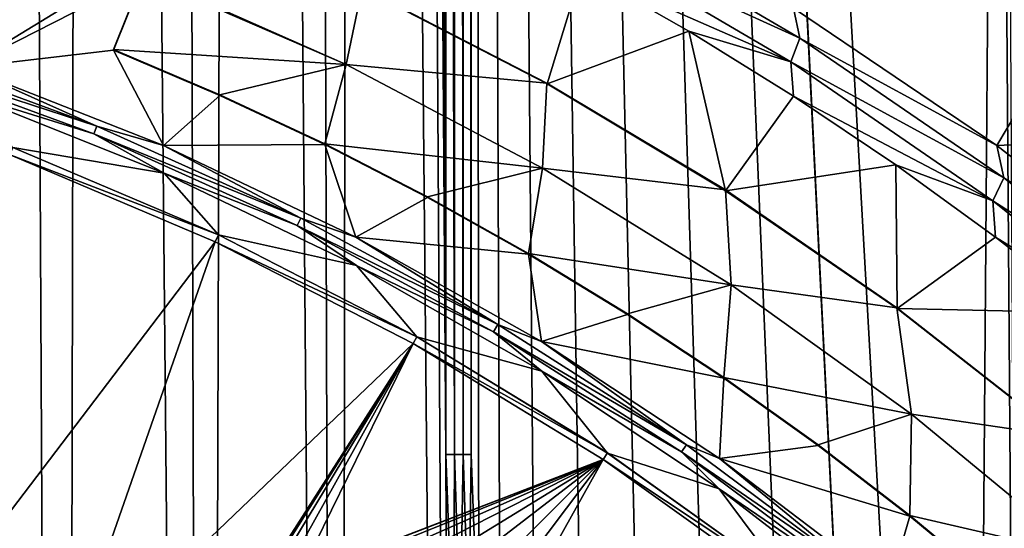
# Model space of a CAD drawing. Header units: metres. Extents: x -24 to 72, y -247 to 22.
# Tile 264 of 573: x 6.99 to 13.26, y -207.23 to -203.99. Entities that reach past the tile are written whole.
import ezdxf

# ---------------------------------------------------------------- set-up
doc = ezdxf.new("R2010")
doc.units = ezdxf.units.M
doc.layers.add('solid_509589_MEDIA_SW0001', color=7, linetype='CONTINUOUS')

msp = doc.modelspace()

# ---------------------------------------------------------------- linework, layer by layer
at = {"layer": 'solid_509589_MEDIA_SW0001'}
for points in [[(6.318839, -234.406281, 309.934509), (7.268837, -233.863831, 309.918182), (6.862315, -154.403442, 308.534241)], [(7.268837, -233.863831, 309.918182), (7.434015, -155.027237, 308.540802), (6.862315, -154.403442, 308.534241)], [(7.268837, -233.863831, 309.918182), (8.17256, -233.247314, 309.899994), (7.434015, -155.027237, 308.540802)], [(8.17256, -233.247314, 309.899994), (7.949218, -155.698563, 308.548309), (7.434015, -155.027237, 308.540802)], [(8.17256, -233.247314, 309.899994), (8.403874, -156.412079, 308.556824), (7.949218, -155.698563, 308.548309)], [(8.17256, -233.247314, 309.899994), (9.024217, -232.560669, 309.880249), (8.403874, -156.412079, 308.556824)], [(9.024217, -232.560669, 309.880249), (8.794711, -157.162766, 308.566345), (8.403874, -156.412079, 308.556824)], [(9.024217, -232.560669, 309.880249), (9.11867, -157.944656, 308.576935), (8.794711, -157.162766, 308.566345)], [(9.024217, -232.560669, 309.880249), (9.818175, -231.808472, 309.859222), (9.11867, -157.944656, 308.576935)], [(9.818175, -231.808472, 309.859222), (9.373078, -158.751419, 308.588531), (9.11867, -157.944656, 308.576935)], [(9.703361, -206.762207, 309.423218), (9.556119, -159.576904, 308.601105), (9.373078, -158.751419, 308.588531)], [(9.818175, -231.808472, 309.859222), (9.703361, -206.762207, 309.423218), (9.373078, -158.751419, 308.588531)], [(9.703361, -206.762207, 309.423218), (9.666574, -160.416153, 308.614624), (9.556119, -159.576904, 308.601105)], [(9.703447, -184.064285, 309.027039), (9.666574, -160.416153, 308.614624), (9.703361, -206.762207, 309.423218)], [(9.827398, -160.402893, 308.565277), (13.045057, -217.557907, 309.524597), (13.213239, -195.754791, 309.141724)], [(9.827398, -160.402893, 308.565277), (12.628703, -216.532242, 309.512268), (13.045057, -217.557907, 309.524597)], [(9.827398, -160.402893, 308.565277), (9.864964, -161.261902, 308.579895), (12.628703, -216.532242, 309.512268)], [(9.757197, -206.762283, 309.417786), (9.703533, -161.261047, 308.628998), (9.703447, -184.064285, 309.027039)], [(9.757197, -206.762283, 309.417786), (9.760146, -161.261154, 308.623016), (9.703533, -161.261047, 308.628998)], [(9.757197, -206.762283, 309.417786), (9.812106, -206.762558, 309.401611), (9.760146, -161.261154, 308.623016)], [(9.812106, -206.762558, 309.401611), (9.815549, -161.261444, 308.606049), (9.760146, -161.261154, 308.623016)], [(9.812106, -206.762558, 309.401611), (9.864788, -206.763046, 309.374115), (9.815549, -161.261444, 308.606049)], [(9.815549, -161.261444, 308.606049), (9.864788, -206.763046, 309.374115), (9.864964, -161.261902, 308.579895)], [(9.864964, -161.261902, 308.579895), (9.864788, -206.763046, 309.374115), (9.912024, -208.070969, 309.396454)], [(9.864964, -161.261902, 308.579895), (12.132125, -215.543488, 309.501404), (12.628703, -216.532242, 309.512268)], [(9.864964, -161.261902, 308.579895), (11.540147, -214.375961, 309.488312), (12.132125, -215.543488, 309.501404)], [(9.864964, -161.261902, 308.579895), (11.033787, -213.168625, 309.473206), (11.540147, -214.375961, 309.488312)], [(9.864964, -161.261902, 308.579895), (10.615952, -211.928192, 309.456268), (11.033787, -213.168625, 309.473206)], [(9.864964, -161.261902, 308.579895), (10.288548, -210.660324, 309.437683), (10.615952, -211.928192, 309.456268)], [(9.864964, -161.261902, 308.579895), (10.053537, -209.372604, 309.417725), (10.288548, -210.660324, 309.437683)], [(9.864964, -161.261902, 308.579895), (9.912024, -208.070969, 309.396454), (10.053537, -209.372604, 309.417725)], [(9.757197, -206.762283, 309.417786), (9.703447, -184.064285, 309.027039), (9.703361, -206.762207, 309.423218)], [(13.045057, -217.557907, 309.524597), (13.378036, -218.612869, 309.538422), (13.213239, -195.754791, 309.141724)], [(13.378036, -218.612869, 309.538422), (13.259324, -197.184433, 309.166046), (13.213239, -195.754791, 309.141724)], [(7.83428, -203.570999, 268.859924), (6.645442, -204.298035, 268.170319), (6.707391, -203.153061, 268.8526)], [(10.596885, -203.316284, 269.897522), (11.954528, -204.112259, 269.911438), (10.550606, -203.47171, 269.740906)], [(10.596885, -203.316284, 269.897522), (11.913955, -203.920486, 270.084412), (11.954528, -204.112259, 269.911438)], [(10.56769, -203.679031, 269.604584), (10.550606, -203.47171, 269.740906), (11.896885, -204.26358, 269.75473)], [(11.954528, -204.112259, 269.911438), (11.896885, -204.26358, 269.75473), (10.550606, -203.47171, 269.740906)], [(7.77414, -203.721695, 268.755524), (6.645442, -204.298035, 268.170319), (7.83428, -203.570999, 268.859924)], [(7.774158, -203.717453, 268.995728), (7.587656, -204.184692, 268.677368), (7.77414, -203.721695, 268.755524)], [(9.068878, -204.28009, 269.013), (7.587656, -204.184692, 268.677368), (7.774158, -203.717453, 268.995728)], [(9.068878, -204.28009, 269.013), (7.774158, -203.717453, 268.995728), (7.778338, -203.706985, 269.003021)], [(9.068878, -204.28009, 269.013), (7.778338, -203.706985, 269.003021), (9.170124, -203.789322, 269.332092)], [(10.346718, -204.402267, 269.099701), (9.170463, -203.793716, 269.089081), (10.56769, -203.679031, 269.604584)], [(10.346718, -204.402267, 269.099701), (10.56769, -203.679031, 269.604584), (11.248281, -204.068176, 269.611359)], [(11.248281, -204.068176, 269.611359), (10.56769, -203.679031, 269.604584), (11.896885, -204.26358, 269.75473)], [(13.207705, -204.794861, 270.09967), (11.913955, -203.920486, 270.084412), (13.866336, -203.690598, 271.982666)], [(13.207705, -204.794861, 270.09967), (13.866336, -203.690598, 271.982666), (15.175233, -204.706345, 272.000397)], [(7.77414, -203.721695, 268.755524), (7.587656, -204.188843, 268.43985), (6.645442, -204.298035, 268.170319)], [(7.587656, -204.184692, 268.677368), (7.587656, -204.188843, 268.43985), (7.77414, -203.721695, 268.755524)], [(9.068878, -204.28009, 269.013), (9.170124, -203.789322, 269.332092), (10.346071, -204.397659, 269.342712)], [(10.346071, -204.397659, 269.342712), (9.170124, -203.789322, 269.332092), (9.170463, -203.793716, 269.089081)], [(10.346071, -204.397659, 269.342712), (9.170463, -203.793716, 269.089081), (10.346718, -204.402267, 269.099701)], [(11.954528, -204.112259, 269.911438), (11.913955, -203.920486, 270.084412), (13.207705, -204.794861, 270.09967)], [(11.482784, -205.082916, 269.111572), (10.346718, -204.402267, 269.099701), (11.248281, -204.068176, 269.611359)], [(11.91456, -204.481339, 269.618591), (11.248281, -204.068176, 269.611359), (11.896885, -204.26358, 269.75473)], [(11.482784, -205.082916, 269.111572), (11.248281, -204.068176, 269.611359), (11.91456, -204.481339, 269.618591)], [(11.954528, -204.112259, 269.911438), (13.252656, -205.001968, 269.926971), (11.896885, -204.26358, 269.75473)], [(11.954528, -204.112259, 269.911438), (13.207705, -204.794861, 270.09967), (13.252656, -205.001968, 269.926971)], [(7.482738, -204.671371, 268.152222), (6.129472, -204.231308, 268.129425), (6.146049, -204.180359, 268.143646)], [(7.482738, -204.671371, 268.152222), (6.146049, -204.180359, 268.143646), (6.645442, -204.298035, 268.170319)], [(7.587656, -204.188843, 268.43985), (7.906024, -204.7957, 268.178986), (6.645442, -204.298035, 268.170319)], [(8.265371, -204.4729, 268.682404), (7.587656, -204.188843, 268.43985), (7.587656, -204.184692, 268.677368)], [(9.068878, -204.28009, 269.013), (8.265371, -204.4729, 268.682404), (7.587656, -204.184692, 268.677368)], [(7.587656, -204.188843, 268.43985), (8.265375, -204.477051, 268.444885), (7.906024, -204.7957, 268.178986)], [(8.265371, -204.4729, 268.682404), (8.265375, -204.477051, 268.444885), (7.587656, -204.188843, 268.43985)], [(6.129472, -204.231308, 268.129425), (7.462556, -204.720993, 268.13797), (6.650691, -204.468491, 268.12851)], [(7.482738, -204.671371, 268.152222), (7.462556, -204.720993, 268.13797), (6.129472, -204.231308, 268.129425)], [(9.068878, -204.28009, 269.013), (8.93214, -204.785553, 268.687866), (8.265371, -204.4729, 268.682404)], [(9.068878, -204.28009, 269.013), (10.317474, -204.93959, 269.024536), (8.93214, -204.785553, 268.687866)], [(9.068878, -204.28009, 269.013), (10.346071, -204.397659, 269.342712), (10.317474, -204.93959, 269.024536)], [(11.91456, -204.481339, 269.618591), (11.896885, -204.26358, 269.75473), (13.184, -205.148361, 269.770203)], [(13.252656, -205.001968, 269.926971), (13.184, -205.148361, 269.770203), (11.896885, -204.26358, 269.75473)], [(7.482738, -204.671371, 268.152222), (6.645442, -204.298035, 268.170319), (7.906024, -204.7957, 268.178986)], [(10.317474, -204.93959, 269.024536), (10.346071, -204.397659, 269.342712), (11.481848, -205.078079, 269.354584)], [(11.481848, -205.078079, 269.354584), (10.346071, -204.397659, 269.342712), (10.346718, -204.402267, 269.099701)], [(11.481848, -205.078079, 269.354584), (10.346718, -204.402267, 269.099701), (11.482784, -205.082916, 269.111572)], [(7.462556, -204.720993, 268.13797), (7.911105, -204.97113, 268.137299), (6.650691, -204.468491, 268.12851)], [(6.948161, -204.807755, 268.135071), (6.650691, -204.468491, 268.12851), (7.911105, -204.97113, 268.137299)], [(8.265375, -204.477051, 268.444885), (8.932142, -204.789703, 268.450348), (7.906024, -204.7957, 268.178986)], [(8.265371, -204.4729, 268.682404), (8.93214, -204.785553, 268.687866), (8.265375, -204.477051, 268.444885)], [(8.93214, -204.785553, 268.687866), (8.932142, -204.789703, 268.450348), (8.265375, -204.477051, 268.444885)], [(11.482784, -205.082916, 269.111572), (11.91456, -204.481339, 269.618591), (12.565672, -204.917999, 269.62619)], [(12.565672, -204.917999, 269.62619), (11.91456, -204.481339, 269.618591), (13.184, -205.148361, 269.770203)], [(8.780617, -205.257294, 268.162445), (7.462556, -204.720993, 268.13797), (7.482738, -204.671371, 268.152222)], [(8.780617, -205.257294, 268.162445), (7.482738, -204.671371, 268.152222), (7.906024, -204.7957, 268.178986)], [(14.437512, -205.75708, 270.116486), (13.207705, -204.794861, 270.09967), (15.175233, -204.706345, 272.000397)], [(7.462556, -204.720993, 268.13797), (8.756934, -205.305328, 268.148163), (7.911105, -204.97113, 268.137299)], [(8.780617, -205.257294, 268.162445), (8.756934, -205.305328, 268.148163), (7.462556, -204.720993, 268.13797)], [(6.930424, -204.854507, 268.135193), (6.948161, -204.807297, 268.161194), (8.255679, -205.362854, 268.170898)], [(6.948161, -204.807297, 268.161194), (6.948161, -204.807755, 268.135071), (8.25568, -205.363312, 268.144775)], [(8.255679, -205.362854, 268.170898), (6.948161, -204.807297, 268.161194), (8.25568, -205.363312, 268.144775)], [(8.25568, -205.363312, 268.144775), (6.948161, -204.807755, 268.135071), (7.911105, -204.97113, 268.137299)], [(8.932142, -204.789703, 268.450348), (9.129644, -205.378311, 268.189178), (7.906024, -204.7957, 268.178986)], [(8.780617, -205.257294, 268.162445), (7.906024, -204.7957, 268.178986), (9.129644, -205.378311, 268.189178)], [(8.93214, -204.785553, 268.687866), (9.58709, -205.122223, 268.693726), (8.932142, -204.789703, 268.450348)], [(10.317474, -204.93959, 269.024536), (9.58709, -205.122223, 268.693726), (8.93214, -204.785553, 268.687866)], [(8.932142, -204.789703, 268.450348), (9.58709, -205.126358, 268.456207), (9.129644, -205.378311, 268.189178)], [(9.58709, -205.122223, 268.693726), (9.58709, -205.126358, 268.456207), (8.932142, -204.789703, 268.450348)], [(13.252656, -205.001968, 269.926971), (13.207705, -204.794861, 270.09967), (14.437512, -205.75708, 270.116486)], [(6.930424, -204.854507, 268.135193), (8.23457, -205.408646, 268.144867), (6.41326, -207.803833, 268.274902)], [(6.930424, -204.854507, 268.135193), (8.255679, -205.362854, 268.170898), (8.23457, -205.408646, 268.144867)], [(8.756934, -205.305328, 268.148163), (9.133686, -205.559402, 268.147552), (7.911105, -204.97113, 268.137299)], [(8.25568, -205.363312, 268.144775), (7.911105, -204.97113, 268.137299), (9.133686, -205.559402, 268.147552)], [(10.317474, -204.93959, 269.024536), (10.229366, -205.482468, 268.700012), (9.58709, -205.122223, 268.693726)], [(10.317474, -204.93959, 269.024536), (11.518353, -205.682404, 269.037506), (10.229366, -205.482468, 268.700012)], [(10.317474, -204.93959, 269.024536), (11.481848, -205.078079, 269.354584), (11.518353, -205.682404, 269.037506)], [(12.574261, -205.833054, 269.124664), (11.482784, -205.082916, 269.111572), (12.565672, -204.917999, 269.62619)], [(13.200792, -205.377594, 269.634216), (12.565672, -204.917999, 269.62619), (13.184, -205.148361, 269.770203)], [(12.574261, -205.833054, 269.124664), (12.565672, -204.917999, 269.62619), (13.200792, -205.377594, 269.634216)], [(13.252656, -205.001968, 269.926971), (14.484804, -205.980988, 269.944061), (13.184, -205.148361, 269.770203)], [(13.252656, -205.001968, 269.926971), (14.437512, -205.75708, 270.116486), (14.484804, -205.980988, 269.944061)], [(12.573066, -205.827942, 269.367676), (11.481848, -205.078079, 269.354584), (11.482784, -205.082916, 269.111572)], [(11.518353, -205.682404, 269.037506), (11.481848, -205.078079, 269.354584), (12.573066, -205.827942, 269.367676)], [(12.573066, -205.827942, 269.367676), (11.482784, -205.082916, 269.111572), (12.574261, -205.833054, 269.124664)], [(9.58709, -205.126358, 268.456207), (10.229366, -205.486618, 268.462524), (9.129644, -205.378311, 268.189178)], [(9.58709, -205.122223, 268.693726), (10.229366, -205.482468, 268.700012), (9.58709, -205.126358, 268.456207)], [(10.229366, -205.482468, 268.700012), (10.229366, -205.486618, 268.462524), (9.58709, -205.126358, 268.456207)], [(13.200792, -205.377594, 269.634216), (13.184, -205.148361, 269.770203), (14.405549, -206.121628, 269.787201)], [(14.484804, -205.980988, 269.944061), (14.405549, -206.121628, 269.787201), (13.184, -205.148361, 269.770203)], [(10.032953, -205.935089, 268.174286), (8.756934, -205.305328, 268.148163), (8.780617, -205.257294, 268.162445)], [(10.032953, -205.935089, 268.174286), (8.780617, -205.257294, 268.162445), (9.129644, -205.378311, 268.189178)], [(8.756934, -205.305328, 268.148163), (10.005893, -205.981308, 268.159973), (9.133686, -205.559402, 268.147552)], [(10.032953, -205.935089, 268.174286), (10.005893, -205.981308, 268.159973), (8.756934, -205.305328, 268.148163)], [(8.23457, -205.408646, 268.144867), (7.263963, -208.192291, 268.281677), (6.41326, -207.803833, 268.274902)], [(8.23457, -205.408646, 268.144867), (9.494789, -206.056473, 268.156189), (7.263963, -208.192291, 268.281677)], [(8.23457, -205.408646, 268.144867), (8.255679, -205.362854, 268.170898), (9.519157, -206.012344, 268.18222)], [(8.23457, -205.408646, 268.144867), (9.519157, -206.012344, 268.18222), (9.494789, -206.056473, 268.156189)], [(8.255679, -205.362854, 268.170898), (8.25568, -205.363312, 268.144775), (9.519158, -206.012802, 268.156128)], [(9.519157, -206.012344, 268.18222), (8.255679, -205.362854, 268.170898), (9.519158, -206.012802, 268.156128)], [(9.519158, -206.012802, 268.156128), (8.25568, -205.363312, 268.144775), (9.133686, -205.559402, 268.147552)], [(10.032953, -205.935089, 268.174286), (9.129644, -205.378311, 268.189178), (10.310595, -206.043167, 268.200775)], [(10.229366, -205.486618, 268.462524), (10.310595, -206.043167, 268.200775), (9.129644, -205.378311, 268.189178)], [(12.574261, -205.833054, 269.124664), (13.200792, -205.377594, 269.634216), (13.819115, -205.859558, 269.642639)], [(13.819115, -205.859558, 269.642639), (13.200792, -205.377594, 269.634216), (14.405549, -206.121628, 269.787201)], [(10.229366, -205.482468, 268.700012), (10.85813, -205.865829, 268.706696), (10.229366, -205.486618, 268.462524)], [(11.518353, -205.682404, 269.037506), (10.85813, -205.865829, 268.706696), (10.229366, -205.482468, 268.700012)], [(10.229366, -205.486618, 268.462524), (10.85813, -205.86998, 268.469208), (10.310595, -206.043167, 268.200775)], [(10.85813, -205.865829, 268.706696), (10.85813, -205.86998, 268.469208), (10.229366, -205.486618, 268.462524)], [(10.005893, -205.981308, 268.159973), (10.312916, -206.230652, 268.159271), (9.133686, -205.559402, 268.147552)], [(9.519158, -206.012802, 268.156128), (9.133686, -205.559402, 268.147552), (10.312916, -206.230652, 268.159271)], [(11.518353, -205.682404, 269.037506), (11.472558, -206.271805, 268.713806), (10.85813, -205.865829, 268.706696)], [(11.518353, -205.682404, 269.037506), (12.665957, -206.505112, 269.051849), (11.472558, -206.271805, 268.713806)], [(11.518353, -205.682404, 269.037506), (12.573066, -205.827942, 269.367676), (12.665957, -206.505112, 269.051849)], [(13.615408, -206.644272, 269.381927), (12.573066, -205.827942, 269.367676), (12.574261, -205.833054, 269.124664)], [(12.665957, -206.505112, 269.051849), (12.573066, -205.827942, 269.367676), (13.615408, -206.644272, 269.381927)], [(13.616863, -206.649734, 269.138916), (12.574261, -205.833054, 269.124664), (13.819115, -205.859558, 269.642639)], [(13.615408, -206.644272, 269.381927), (12.574261, -205.833054, 269.124664), (13.616863, -206.649734, 269.138916)], [(10.85813, -205.86998, 268.469208), (11.472558, -206.275955, 268.476288), (10.310595, -206.043167, 268.200775)], [(10.85813, -205.865829, 268.706696), (11.472558, -206.271805, 268.713806), (10.85813, -205.86998, 268.469208)], [(11.472558, -206.271805, 268.713806), (11.472558, -206.275955, 268.476288), (10.85813, -205.86998, 268.469208)], [(11.233251, -206.701263, 268.187653), (10.005893, -205.981308, 268.159973), (10.032953, -205.935089, 268.174286)], [(11.233251, -206.701263, 268.187653), (10.032953, -205.935089, 268.174286), (10.310595, -206.043167, 268.200775)], [(9.494789, -206.056473, 268.156189), (9.519157, -206.012344, 268.18222), (10.731891, -206.752365, 268.195129)], [(9.519157, -206.012344, 268.18222), (9.519158, -206.012802, 268.156128), (10.731892, -206.752808, 268.169037)], [(10.731891, -206.752365, 268.195129), (9.519157, -206.012344, 268.18222), (10.731892, -206.752808, 268.169037)], [(10.731892, -206.752808, 268.169037), (9.519158, -206.012802, 268.156128), (10.312916, -206.230652, 268.159271)], [(10.005893, -205.981308, 268.159973), (11.202953, -206.745407, 268.173309), (10.312916, -206.230652, 268.159271)], [(11.233251, -206.701263, 268.187653), (11.202953, -206.745407, 268.173309), (10.005893, -205.981308, 268.159973)], [(8.271871, -207.970047, 268.24527), (7.263963, -208.192291, 268.281677), (9.494789, -206.056473, 268.156189)], [(8.320654, -207.899765, 268.240417), (8.271871, -207.970047, 268.24527), (9.494789, -206.056473, 268.156189)], [(8.374515, -207.833282, 268.235748), (8.320654, -207.899765, 268.240417), (9.494789, -206.056473, 268.156189)], [(8.490698, -207.717926, 268.227539), (8.374515, -207.833282, 268.235748), (9.494789, -206.056473, 268.156189)], [(8.623072, -207.619522, 268.220306), (8.490698, -207.717926, 268.227539), (9.494789, -206.056473, 268.156189)], [(8.768088, -207.540985, 268.214111), (8.623072, -207.619522, 268.220306), (9.494789, -206.056473, 268.156189)], [(8.768088, -207.540985, 268.214111), (9.494789, -206.056473, 268.156189), (10.704392, -206.794586, 268.169067)], [(9.494789, -206.056473, 268.156189), (10.731891, -206.752365, 268.195129), (10.704392, -206.794586, 268.169067)], [(11.233251, -206.701263, 268.187653), (10.310595, -206.043167, 268.200775), (11.443281, -206.787109, 268.213745)], [(11.472558, -206.275955, 268.476288), (11.443281, -206.787109, 268.213745), (10.310595, -206.043167, 268.200775)], [(11.202953, -206.745407, 268.173309), (11.440952, -206.980103, 268.172363), (10.312916, -206.230652, 268.159271)], [(10.731892, -206.752808, 268.169037), (10.312916, -206.230652, 268.159271), (11.440952, -206.980103, 268.172363)], [(11.472558, -206.275955, 268.476288), (12.071819, -206.703995, 268.483765), (11.443281, -206.787109, 268.213745)], [(11.472558, -206.271805, 268.713806), (12.071819, -206.699844, 268.721252), (11.472558, -206.275955, 268.476288)], [(12.665957, -206.505112, 269.051849), (12.071819, -206.699844, 268.721252), (11.472558, -206.271805, 268.713806)], [(12.071819, -206.699844, 268.721252), (12.071819, -206.703995, 268.483765), (11.472558, -206.275955, 268.476288)], [(12.665957, -206.505112, 269.051849), (12.655103, -207.149384, 268.729126), (12.071819, -206.699844, 268.721252)], [(12.665957, -206.505112, 269.051849), (13.754982, -207.4039, 269.067535), (12.655103, -207.149384, 268.729126)], [(12.665957, -206.505112, 269.051849), (13.615408, -206.644272, 269.381927), (13.754982, -207.4039, 269.067535)], [(12.375285, -207.551819, 268.202484), (11.202953, -206.745407, 268.173309), (11.233251, -206.701263, 268.187653)], [(12.375285, -207.551819, 268.202484), (11.233251, -206.701263, 268.187653), (11.443281, -206.787109, 268.213745)], [(12.071819, -206.703995, 268.483765), (12.655104, -207.153519, 268.491608), (11.443281, -206.787109, 268.213745)], [(12.071819, -206.699844, 268.721252), (12.655103, -207.149384, 268.729126), (12.071819, -206.703995, 268.483765)], [(12.655103, -207.149384, 268.729126), (12.655104, -207.153519, 268.491608), (12.071819, -206.703995, 268.483765)], [(9.818175, -231.808472, 309.859222), (9.751003, -208.08136, 309.44577), (9.703361, -206.762207, 309.423218)], [(9.757197, -206.762283, 309.417786), (9.703361, -206.762207, 309.423218), (9.751003, -208.08136, 309.44577)], [(9.757197, -206.762283, 309.417786), (9.751003, -208.08136, 309.44577), (9.793504, -207.913773, 309.437531)], [(9.757197, -206.762283, 309.417786), (9.793504, -207.913773, 309.437531), (9.812106, -206.762558, 309.401611)], [(9.793504, -207.913773, 309.437531), (9.848327, -207.910568, 309.421295), (9.812106, -206.762558, 309.401611)], [(9.812106, -206.762558, 309.401611), (9.848327, -207.910568, 309.421295), (9.864788, -206.763046, 309.374115)], [(9.848327, -207.910568, 309.421295), (9.912024, -208.070969, 309.396454), (9.864788, -206.763046, 309.374115)], [(10.704392, -206.794586, 268.169067), (10.731891, -206.752365, 268.195129), (11.887345, -207.578888, 268.209564)], [(10.731891, -206.752365, 268.195129), (10.731892, -206.752808, 268.169037), (11.887345, -207.579346, 268.183472)], [(11.887345, -207.578888, 268.209564), (10.731891, -206.752365, 268.195129), (11.887345, -207.579346, 268.183472)], [(11.887345, -207.579346, 268.183472), (10.731892, -206.752808, 268.169037), (11.440952, -206.980103, 268.172363)], [(11.202953, -206.745407, 268.173309), (12.341908, -207.593658, 268.18811), (11.440952, -206.980103, 268.172363)], [(12.375285, -207.551819, 268.202484), (12.341908, -207.593658, 268.18811), (11.202953, -206.745407, 268.173309)], [(12.375285, -207.551819, 268.202484), (11.443281, -206.787109, 268.213745), (12.522506, -207.606705, 268.228058)], [(12.655104, -207.153519, 268.491608), (12.522506, -207.606705, 268.228058), (11.443281, -206.787109, 268.213745)], [(8.922805, -207.483932, 268.209076), (8.768088, -207.540985, 268.214111), (10.704392, -206.794586, 268.169067)], [(9.084015, -207.449509, 268.205139), (8.922805, -207.483932, 268.209076), (10.704392, -206.794586, 268.169067)], [(9.248433, -207.438416, 268.202301), (9.084015, -207.449509, 268.205139), (10.704392, -206.794586, 268.169067)], [(9.412742, -207.450851, 268.2005), (9.248433, -207.438416, 268.202301), (10.704392, -206.794586, 268.169067)], [(9.573585, -207.486588, 268.199738), (9.412742, -207.450851, 268.2005), (10.704392, -206.794586, 268.169067)], [(9.727644, -207.544861, 268.199951), (9.573585, -207.486588, 268.199738), (10.704392, -206.794586, 268.169067)], [(9.871811, -207.624481, 268.20108), (9.727644, -207.544861, 268.199951), (10.704392, -206.794586, 268.169067)], [(10.003169, -207.723862, 268.203094), (9.871811, -207.624481, 268.20108), (10.704392, -206.794586, 268.169067)], [(10.11901, -207.840942, 268.205994), (10.003169, -207.723862, 268.203094), (10.704392, -206.794586, 268.169067)], [(10.11901, -207.840942, 268.205994), (10.704392, -206.794586, 268.169067), (11.856865, -207.618988, 268.183472)], [(10.704392, -206.794586, 268.169067), (11.887345, -207.578888, 268.209564), (11.856865, -207.618988, 268.183472)], [(12.341908, -207.593658, 268.18811), (12.514991, -207.805649, 268.186768), (11.440952, -206.980103, 268.172363)], [(11.887345, -207.579346, 268.183472), (11.440952, -206.980103, 268.172363), (12.514991, -207.805649, 268.186768)], [(12.655104, -207.153519, 268.491608), (13.221649, -207.623947, 268.499817), (12.522506, -207.606705, 268.228058)], [(12.655103, -207.149384, 268.729126), (13.221648, -207.619797, 268.737335), (12.655104, -207.153519, 268.491608)], [(13.754982, -207.4039, 269.067535), (13.221648, -207.619797, 268.737335), (12.655103, -207.149384, 268.729126)], [(13.221648, -207.619797, 268.737335), (13.221649, -207.623947, 268.499817), (12.655104, -207.153519, 268.491608)]]:
    msp.add_3dface(points, dxfattribs=at)

doc.saveas('drawing.dxf')
